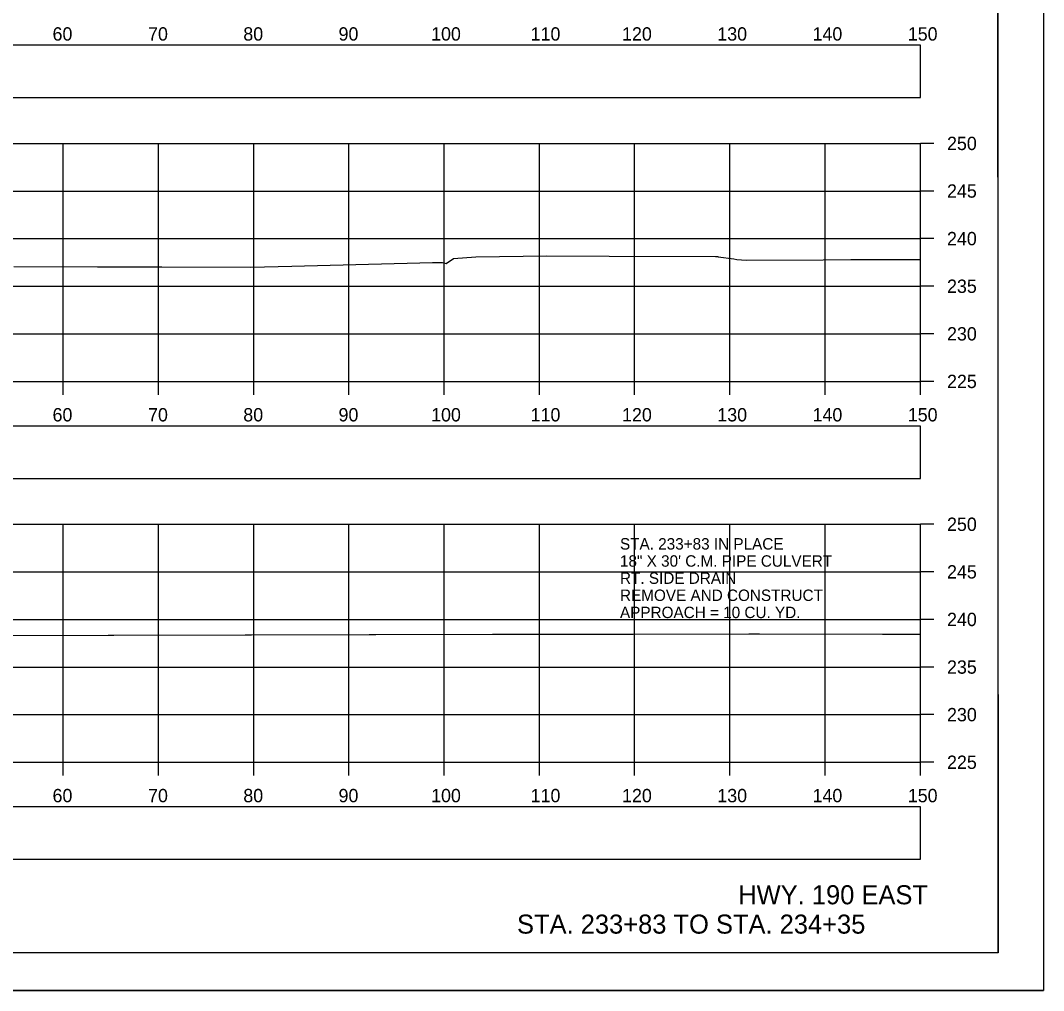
# Model space of a CAD drawing. Extents: x 1369627 to 1374022, y 380035 to 398173.
# Drawn here: x 1372154 to 1372261.5, y 387932.3 to 388034.2 of the extents above; entities that cross this region are included whole.
import ezdxf

# ---------------------------------------------------------------- set-up
doc = ezdxf.new("R2010")
doc.units = 0
for name, color, linetype in [('Default', 7, 'Continuous'), ('R_Axis', 7, 'Continuous'), ('R_Axis Annot', 7, 'Continuous'), ('R_Border', 7, 'Continuous'), ('R_Draft', 7, 'Continuous'), ('R_Exist Surface', 7, 'Continuous'), ('R_Grid', 7, 'Continuous'), ('R_No Plot', 7, 'Continuous'), ('R_Water', 7, 'Continuous')]:
    doc.layers.add(name, color=color, linetype=linetype)

msp = doc.modelspace()

# ---------------------------------------------------------------- linework, layer by layer
at = {"layer": 'Default'}
for points in [[(1371948.53, 388026.07), (1372248.53, 388026.07), (1372248.53, 388031.59), (1371948.53, 388031.59)], [(1371948.53, 387986.05), (1372248.53, 387986.05), (1372248.53, 387991.57), (1371948.53, 387991.57)], [(1371948.53, 387946.07), (1372248.53, 387946.07), (1372248.53, 387951.59), (1371948.53, 387951.59)]]:
    msp.add_lwpolyline(points, close=True, dxfattribs=at)
at = {"layer": 'R_Axis'}
for p, q in [((1372248.53, 387996.26), (1372248.53, 388021.26)), ((1372249.93, 388021.26), (1372248.53, 388021.26)), ((1372249.93, 388016.26), (1372248.53, 388016.26)), ((1372249.93, 388011.26), (1372248.53, 388011.26)), ((1372249.93, 388006.26), (1372248.53, 388006.26)), ((1372249.93, 388001.26), (1372248.53, 388001.26)), ((1371948.53, 387996.26), (1372248.53, 387996.26)), ((1372158.53, 387994.86), (1372158.53, 387996.26)), ((1372168.53, 387994.86), (1372168.53, 387996.26)), ((1372178.53, 387994.86), (1372178.53, 387996.26)), ((1372188.53, 387994.86), (1372188.53, 387996.26)), ((1372198.53, 387994.86), (1372198.53, 387996.26)), ((1372208.53, 387994.86), (1372208.53, 387996.26)), ((1372218.53, 387994.86), (1372218.53, 387996.26)), ((1372228.53, 387994.86), (1372228.53, 387996.26)), ((1372238.53, 387994.86), (1372238.53, 387996.26)), ((1372248.53, 387994.86), (1372248.53, 387996.26)), ((1372249.93, 387996.26), (1372248.53, 387996.26)), ((1372248.53, 387956.26), (1372248.53, 387981.26)), ((1372249.93, 387981.26), (1372248.53, 387981.26)), ((1372249.93, 387976.26), (1372248.53, 387976.26)), ((1372249.93, 387971.26), (1372248.53, 387971.26)), ((1372249.93, 387966.26), (1372248.53, 387966.26)), ((1372249.93, 387961.26), (1372248.53, 387961.26)), ((1371948.53, 387956.26), (1372248.53, 387956.26)), ((1372158.53, 387954.86), (1372158.53, 387956.26)), ((1372168.53, 387954.86), (1372168.53, 387956.26)), ((1372178.53, 387954.86), (1372178.53, 387956.26)), ((1372188.53, 387954.86), (1372188.53, 387956.26)), ((1372198.53, 387954.86), (1372198.53, 387956.26)), ((1372208.53, 387954.86), (1372208.53, 387956.26)), ((1372218.53, 387954.86), (1372218.53, 387956.26)), ((1372228.53, 387954.86), (1372228.53, 387956.26)), ((1372238.53, 387954.86), (1372238.53, 387956.26)), ((1372248.53, 387954.86), (1372248.53, 387956.26)), ((1372249.93, 387956.26), (1372248.53, 387956.26))]:
    msp.add_line(p, q, dxfattribs=at)
at = {"layer": 'R_Border'}
for q in [(1372256.71, 388141.72), (1371940.53, 387936.26)]:
    msp.add_line((1372256.71, 387936.26), q, dxfattribs=at)
at = {"layer": 'R_Exist Surface'}
for points in [[(1372153.33, 388008.34), (1372162.14, 388008.31), (1372168.88, 388008.31), (1372178.23, 388008.27), (1372182.53, 388008.38), (1372195.96, 388008.71), (1372197.31, 388008.74), (1372198.36, 388008.76), (1372198.49, 388008.7), (1372198.74, 388008.66), (1372199.51, 388009.16), (1372201.86, 388009.34), (1372209.3, 388009.45), (1372215.87, 388009.4), (1372227.01, 388009.38), (1372227.06, 388009.39), (1372227.22, 388009.38), (1372227.27, 388009.37), (1372227.31, 388009.36), (1372228.96, 388009.13), (1372229.27, 388009.07), (1372230.23, 388009.01), (1372238.33, 388009.02), (1372241.24, 388009.05), (1372248.53, 388009.08)], [(1372149.4, 387969.56), (1372163.24, 387969.61), (1372163.85, 387969.61), (1372177.62, 387969.65), (1372178.29, 387969.65), (1372190.64, 387969.68), (1372191.35, 387969.68), (1372203.62, 387969.7), (1372204.41, 387969.7), (1372216.59, 387969.72), (1372217.47, 387969.72), (1372218.36, 387969.73), (1372230.53, 387969.75), (1372231.63, 387969.75), (1372244.56, 387969.71), (1372248.53, 387969.7)]]:
    msp.add_lwpolyline(points, dxfattribs=at)
at = {"layer": 'R_Grid'}
for p, q in [((1371948.53, 388021.26), (1372248.53, 388021.26)), ((1372158.53, 387996.26), (1372158.53, 388021.26)), ((1372168.53, 387996.26), (1372168.53, 388021.26)), ((1372178.53, 387996.26), (1372178.53, 388021.26)), ((1372188.53, 387996.26), (1372188.53, 388021.26)), ((1372198.53, 387996.26), (1372198.53, 388021.26)), ((1372208.53, 387996.26), (1372208.53, 388021.26)), ((1372218.53, 387996.26), (1372218.53, 388021.26)), ((1372228.53, 387996.26), (1372228.53, 388021.26)), ((1372238.53, 387996.26), (1372238.53, 388021.26)), ((1372248.53, 387996.26), (1372248.53, 388021.26)), ((1371948.53, 388016.26), (1372248.53, 388016.26)), ((1371948.53, 388011.26), (1372248.53, 388011.26)), ((1371948.53, 388006.26), (1372248.53, 388006.26)), ((1371948.53, 388001.26), (1372248.53, 388001.26)), ((1371948.53, 387996.26), (1372248.53, 387996.26)), ((1371948.53, 387981.26), (1372248.53, 387981.26)), ((1372158.53, 387956.26), (1372158.53, 387981.26)), ((1372168.53, 387956.26), (1372168.53, 387981.26)), ((1372178.53, 387956.26), (1372178.53, 387981.26)), ((1372188.53, 387956.26), (1372188.53, 387981.26)), ((1372198.53, 387956.26), (1372198.53, 387981.26)), ((1372208.53, 387956.26), (1372208.53, 387981.26)), ((1372218.53, 387956.26), (1372218.53, 387981.26)), ((1372228.53, 387956.26), (1372228.53, 387981.26)), ((1372238.53, 387956.26), (1372238.53, 387981.26)), ((1372248.53, 387956.26), (1372248.53, 387981.26)), ((1371948.53, 387976.26), (1372248.53, 387976.26)), ((1371948.53, 387971.26), (1372248.53, 387971.26)), ((1371948.53, 387966.26), (1372248.53, 387966.26)), ((1371948.53, 387961.26), (1372248.53, 387961.26)), ((1371948.53, 387956.26), (1372248.53, 387956.26))]:
    msp.add_line(p, q, dxfattribs=at)
at = {"layer": 'R_No Plot'}
msp.add_line((1371928.13, 387932.29), (1372261.46, 387932.29), dxfattribs=at)
for points in [[(1371928.12, 388145.62), (1372261.46, 388145.62), (1372261.46, 387932.28), (1371928.12, 387932.28)], [(1372174.45, 388141.72), (1372194.07, 388141.72), (1372194.07, 388131.84), (1372210.18, 388131.84), (1372233.38, 388131.84), (1372233.38, 388099.17), (1372256.59, 388099.17), (1372256.71, 387936.26), (1371940.53, 387936.26), (1371940.53, 388141.72)]]:
    msp.add_lwpolyline(points, close=True, dxfattribs=at)

# ---------------------------------------------------------------- texts
at = {"layer": 'R_Axis Annot'}
for s, p in [('60', (1372157.41, 388032.06)), ('70', (1372167.44, 388032.06)), ('80', (1372177.44, 388032.06)), ('90', (1372187.44, 388032.06)), ('100', (1372197.16, 388032.06)), ('110', (1372207.61, 388032.06)), ('120', (1372217.21, 388032.06)), ('130', (1372227.21, 388032.06)), ('140', (1372237.21, 388032.06)), ('150', (1372247.21, 388032.06)), ('250', (1372251.33, 388020.56)), ('245', (1372251.33, 388015.56)), ('240', (1372251.33, 388010.56)), ('235', (1372251.33, 388005.56)), ('230', (1372251.33, 388000.56)), ('225', (1372251.33, 387995.56)), ('60', (1372157.41, 387992.06)), ('70', (1372167.44, 387992.06)), ('80', (1372177.44, 387992.06)), ('90', (1372187.44, 387992.06)), ('100', (1372197.16, 387992.06)), ('110', (1372207.61, 387992.06)), ('120', (1372217.21, 387992.06)), ('130', (1372227.21, 387992.06)), ('140', (1372237.21, 387992.06)), ('150', (1372247.21, 387992.06)), ('250', (1372251.33, 387980.56)), ('245', (1372251.33, 387975.56)), ('240', (1372251.33, 387970.56)), ('235', (1372251.33, 387965.56)), ('230', (1372251.33, 387960.56)), ('225', (1372251.33, 387955.56)), ('60', (1372157.41, 387952.06)), ('70', (1372167.44, 387952.06)), ('80', (1372177.44, 387952.06)), ('90', (1372187.44, 387952.06)), ('100', (1372197.16, 387952.06)), ('110', (1372207.61, 387952.06)), ('120', (1372217.21, 387952.06)), ('130', (1372227.21, 387952.06)), ('140', (1372237.21, 387952.06)), ('150', (1372247.21, 387952.06))]:
    msp.add_text(s, height=1.4, dxfattribs=at).set_placement(p)
at = {"layer": 'R_Draft'}
for s, p in [('HWY. 190 EAST', (1372229.41, 387941.34)), ('STA. 233+83 TO STA. 234+35', (1372206.18, 387938.26))]:
    msp.add_text(s, height=2, dxfattribs=at).set_placement(p)
at = {"layer": 'R_Water'}
for s, p in [('STA. 233+83 IN PLACE', (1372216.99, 387978.6)), ('18" X 30\' C.M. PIPE CULVERT', (1372216.99, 387976.8)), ('RT. SIDE DRAIN', (1372216.99, 387975)), ('REMOVE AND CONSTRUCT', (1372216.99, 387973.2)), ('APPROACH = 10 CU. YD.', (1372216.99, 387971.4))]:
    msp.add_text(s, height=1.2, dxfattribs=at).set_placement(p)

doc.saveas('drawing.dxf')
